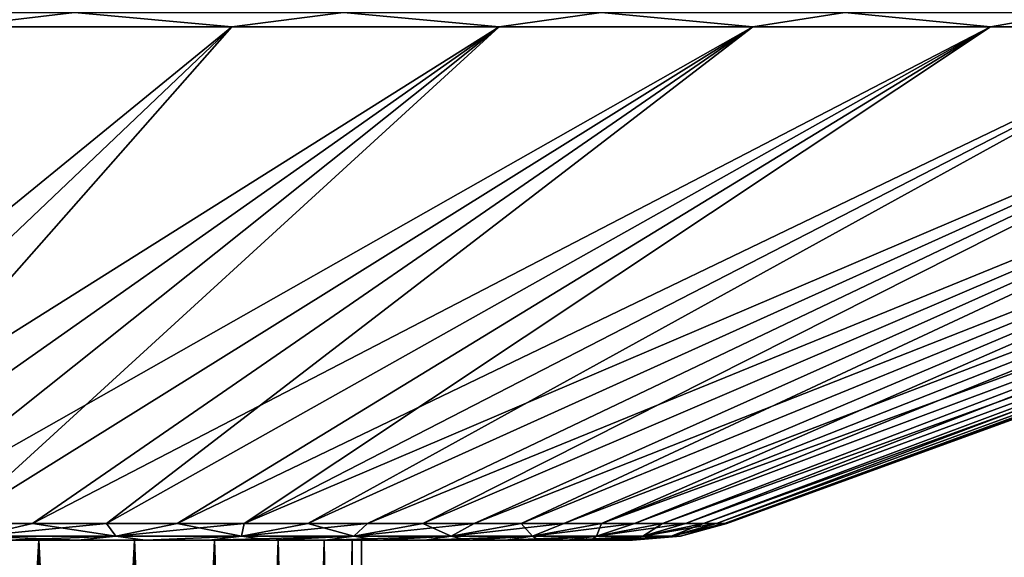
# Model space of a CAD drawing. Header units: metres. Extents: x -92 to 264, y -100 to 50.
# Tile 294 of 656: x 69.54 to 79.52, y 38.63 to 44.08. Entities that reach past the tile are written whole.
import ezdxf

# ---------------------------------------------------------------- set-up
doc = ezdxf.new("R2010")
doc.units = ezdxf.units.M
doc.layers.add('solid_21062050_01', color=7, linetype='CONTINUOUS')

msp = doc.modelspace()

# ---------------------------------------------------------------- linework, layer by layer
at = {"layer": 'solid_21062050_01'}
for points in [[(70.09269, 44.152405, 29.160908), (67.27507, 44.152405, 29.988237), (68.865929, 44.00507, 29.226978)], [(67.27507, 44.152405, -29.988237), (70.09269, 44.152405, -29.160908), (68.865913, 44.00507, -29.226982)], [(70.09269, 44.152405, -29.160908), (71.687973, 44.00507, -28.217234), (68.865913, 44.00507, -29.226982)], [(70.09269, 44.152405, 29.160908), (68.865929, 44.00507, 29.226978), (71.687988, 44.00507, 28.217226)], [(72.818909, 44.152405, 28.069494), (70.09269, 44.152405, 29.160908), (71.687988, 44.00507, 28.217226)], [(70.09269, 44.152405, -29.160908), (72.818909, 44.152405, -28.069494), (71.687973, 44.00507, -28.217234)], [(72.818909, 44.152405, -28.069494), (74.397461, 44.00507, -26.93574), (71.687973, 44.00507, -28.217234)], [(72.818909, 44.152405, 28.069494), (71.687988, 44.00507, 28.217226), (74.397476, 44.00507, 26.93573)], [(75.429039, 44.152405, 26.723879), (72.818909, 44.152405, 28.069494), (74.397476, 44.00507, 26.93573)], [(72.818909, 44.152405, -28.069494), (75.429039, 44.152405, -26.723879), (74.397461, 44.00507, -26.93574)], [(75.429039, 44.152405, -26.723879), (76.968307, 44.00507, -25.394833), (74.397461, 44.00507, -26.93574)], [(75.429039, 44.152405, 26.723879), (74.397476, 44.00507, 26.93573), (76.968323, 44.00507, 25.394823)], [(77.899445, 44.152405, 25.136248), (75.429039, 44.152405, 26.723879), (76.968323, 44.00507, 25.394823)], [(75.429039, 44.152405, -26.723879), (77.899445, 44.152405, -25.136248), (76.968307, 44.00507, -25.394833)], [(77.899445, 44.152405, -25.136248), (79.375732, 44.00507, -23.609362), (76.968307, 44.00507, -25.394833)], [(77.899445, 44.152405, 25.136248), (76.968323, 44.00507, 25.394823), (79.375748, 44.00507, 23.60935)], [(80.207741, 44.152405, 23.320978), (77.899445, 44.152405, 25.136248), (79.375748, 44.00507, 23.60935)], [(77.899445, 44.152405, -25.136248), (80.207741, 44.152405, -23.320978), (79.375732, 44.00507, -23.609362)], [(80.207741, 44.152405, -23.320978), (81.596558, 44.00507, -21.596521), (79.375732, 44.00507, -23.609362)], [(80.207741, 44.152405, 23.320978), (79.375748, 44.00507, 23.60935), (81.596565, 44.00507, 21.59651)], [(71.687973, 44.00507, -28.217234), (66.392807, 38.968861, -15.433643), (65.51738, 38.968861, -15.76781)], [(68.865913, 44.00507, -29.226982), (71.687973, 44.00507, -28.217234), (65.51738, 38.968861, -15.76781)], [(74.397461, 44.00507, -26.93574), (67.248123, 38.968861, -15.050917), (66.392807, 38.968861, -15.433643)], [(71.687973, 44.00507, -28.217234), (74.397461, 44.00507, -26.93574), (66.392807, 38.968861, -15.433643)], [(71.687988, 44.00507, 28.217226), (66.392815, 38.968861, 15.43364), (67.248131, 38.968861, 15.050912)], [(71.687988, 44.00507, 28.217226), (68.865929, 44.00507, 29.226978), (66.392815, 38.968861, 15.43364)], [(74.397461, 44.00507, -26.93574), (68.080627, 38.968861, -14.620833), (67.248123, 38.968861, -15.050917)], [(74.397476, 44.00507, 26.93573), (67.248131, 38.968861, 15.050912), (68.080635, 38.968861, 14.620829)], [(74.397476, 44.00507, 26.93573), (71.687988, 44.00507, 28.217226), (67.248131, 38.968861, 15.050912)], [(76.968307, 44.00507, -25.394833), (68.887711, 38.968861, -14.144748), (68.080627, 38.968861, -14.620833)], [(74.397461, 44.00507, -26.93574), (76.968307, 44.00507, -25.394833), (68.080627, 38.968861, -14.620833)], [(74.397476, 44.00507, 26.93573), (68.080635, 38.968861, 14.620829), (68.887718, 38.968861, 14.144743)], [(76.968307, 44.00507, -25.394833), (69.666832, 38.968861, -13.624158), (68.887711, 38.968861, -14.144748)], [(76.968323, 44.00507, 25.394823), (68.887718, 38.968861, 14.144743), (69.66684, 38.968861, 13.624152)], [(76.968323, 44.00507, 25.394823), (74.397476, 44.00507, 26.93573), (68.887718, 38.968861, 14.144743)], [(79.375732, 44.00507, -23.609362), (70.415535, 38.968861, -13.060701), (69.666832, 38.968861, -13.624158)], [(76.968307, 44.00507, -25.394833), (79.375732, 44.00507, -23.609362), (69.666832, 38.968861, -13.624158)], [(76.968323, 44.00507, 25.394823), (69.66684, 38.968861, 13.624152), (70.415543, 38.968861, 13.060696)], [(79.375732, 44.00507, -23.609362), (71.13147, 38.968861, -12.456152), (70.415535, 38.968861, -13.060701)], [(79.375748, 44.00507, 23.60935), (70.415543, 38.968861, 13.060696), (71.131477, 38.968861, 12.456145)], [(79.375748, 44.00507, 23.60935), (76.968323, 44.00507, 25.394823), (70.415543, 38.968861, 13.060696)], [(81.596558, 44.00507, -21.596521), (71.812378, 38.968861, -11.812411), (71.13147, 38.968861, -12.456152)], [(79.375732, 44.00507, -23.609362), (81.596558, 44.00507, -21.596521), (71.13147, 38.968861, -12.456152)], [(79.375748, 44.00507, 23.60935), (71.131477, 38.968861, 12.456145), (71.812386, 38.968861, 11.812405)], [(83.609398, 44.00507, -19.37569), (72.456116, 38.968861, -11.131506), (71.812378, 38.968861, -11.812411)], [(81.596558, 44.00507, -21.596521), (83.609398, 44.00507, -19.37569), (71.812378, 38.968861, -11.812411)], [(81.596565, 44.00507, 21.59651), (71.812386, 38.968861, 11.812405), (72.456123, 38.968861, 11.131498)], [(81.596565, 44.00507, 21.59651), (79.375748, 44.00507, 23.60935), (71.812386, 38.968861, 11.812405)], [(83.609398, 44.00507, -19.37569), (73.060669, 38.968861, -10.415577), (72.456116, 38.968861, -11.131506)], [(83.609406, 44.00507, 19.375677), (72.456123, 38.968861, 11.131498), (73.060677, 38.968861, 10.415568)], [(83.609406, 44.00507, 19.375677), (81.596565, 44.00507, 21.59651), (72.456123, 38.968861, 11.131498)], [(85.394867, 44.00507, -16.96826), (73.62413, 38.968861, -9.666877), (73.060669, 38.968861, -10.415577)], [(83.609398, 44.00507, -19.37569), (85.394867, 44.00507, -16.96826), (73.060669, 38.968861, -10.415577)], [(83.609406, 44.00507, 19.375677), (73.060677, 38.968861, 10.415568), (73.62413, 38.968861, 9.666868)], [(85.394875, 44.00507, 16.968245), (73.62413, 38.968861, 9.666868), (74.144722, 38.968861, 8.887751)], [(85.394875, 44.00507, 16.968245), (83.609406, 44.00507, 19.375677), (73.62413, 38.968861, 9.666868)], [(85.394867, 44.00507, -16.96826), (74.144722, 38.968861, -8.887758), (73.62413, 38.968861, -9.666877)], [(85.394875, 44.00507, 16.968245), (74.144722, 38.968861, 8.887751), (74.620811, 38.968861, 8.080667)], [(86.93576, 44.00507, -14.397422), (74.620811, 38.968861, -8.080674), (74.144722, 38.968861, -8.887758)], [(85.394867, 44.00507, -16.96826), (86.93576, 44.00507, -14.397422), (74.144722, 38.968861, -8.887758)], [(86.935768, 44.00507, 14.397407), (74.620811, 38.968861, 8.080667), (75.050896, 38.968861, 7.248156)], [(86.935768, 44.00507, 14.397407), (85.394875, 44.00507, 16.968245), (74.620811, 38.968861, 8.080667)], [(86.93576, 44.00507, -14.397422), (75.050896, 38.968861, -7.248162), (74.620811, 38.968861, -8.080674)], [(86.935768, 44.00507, 14.397407), (75.050896, 38.968861, 7.248156), (75.433632, 38.968861, 6.392836)], [(88.217255, 44.00507, -11.687927), (75.433632, 38.968861, -6.392842), (75.050896, 38.968861, -7.248162)], [(86.93576, 44.00507, -14.397422), (88.217255, 44.00507, -11.687927), (75.050896, 38.968861, -7.248162)], [(88.217255, 44.00507, 11.687913), (75.433632, 38.968861, 6.392836), (75.767807, 38.968861, 5.517397)], [(88.217255, 44.00507, 11.687913), (86.935768, 44.00507, 14.397407), (75.433632, 38.968861, 6.392836)], [(89.226997, 44.00507, -8.865859), (75.767799, 38.968861, -5.517406), (75.433632, 38.968861, -6.392842)], [(88.217255, 44.00507, -11.687927), (89.226997, 44.00507, -8.865859), (75.433632, 38.968861, -6.392842)], [(89.226997, 44.00507, -8.865859), (76.052361, 38.968861, -4.624607), (75.767799, 38.968861, -5.517406)], [(89.227005, 44.00507, 8.865842), (75.767807, 38.968861, 5.517397), (76.052368, 38.968861, 4.624596)], [(89.227005, 44.00507, 8.865842), (88.217255, 44.00507, 11.687913), (75.767807, 38.968861, 5.517397)], [(89.955276, 44.00507, -5.958401), (76.286415, 38.968861, -3.717257), (76.052361, 38.968861, -4.624607)], [(89.226997, 44.00507, -8.865859), (89.955276, 44.00507, -5.958401), (76.052361, 38.968861, -4.624607)], [(89.227005, 44.00507, 8.865842), (76.052368, 38.968861, 4.624596), (76.286415, 38.968861, 3.717243)], [(89.955276, 44.00507, 5.958378), (76.286415, 38.968861, 3.717243), (76.469231, 38.968861, 2.798196)], [(89.955276, 44.00507, 5.958378), (89.227005, 44.00507, 8.865842), (76.286415, 38.968861, 3.717243)], [(89.955276, 44.00507, -5.958401), (76.469223, 38.968861, -2.798213), (76.286415, 38.968861, -3.717257)], [(90.395058, 44.00507, -2.993584), (76.600212, 38.968861, -1.870371), (76.469223, 38.968861, -2.798213)], [(89.955276, 44.00507, -5.958401), (90.395058, 44.00507, -2.993584), (76.469223, 38.968861, -2.798213)], [(89.955276, 44.00507, 5.958378), (76.469231, 38.968861, 2.798196), (76.600212, 38.968861, 1.870354)], [(90.395058, 44.00507, 2.993562), (76.600212, 38.968861, 1.870354), (76.67897, 38.968861, 0.936642)], [(90.395058, 44.00507, 2.993562), (89.955276, 44.00507, 5.958378), (76.600212, 38.968861, 1.870354)], [(90.395058, 44.00507, -2.993584), (76.67897, 38.968861, -0.936653), (76.600212, 38.968861, -1.870371)], [(90.395058, 44.00507, 2.993562), (76.67897, 38.968861, 0.936642), (76.705246, 38.968861)], [(76.67897, 38.968861, -0.936653), (90.542114, 44.00507), (76.705246, 38.968861)], [(90.395058, 44.00507, -2.993584), (90.542114, 44.00507), (76.67897, 38.968861, -0.936653)], [(90.542114, 44.00507), (90.395058, 44.00507, 2.993562), (76.705246, 38.968861)], [(69.110199, 38.842537, -13.436543), (68.887711, 38.968861, -14.144748), (69.666832, 38.968861, -13.624158)], [(69.110199, 38.842537, 13.436543), (69.66684, 38.968861, 13.624152), (68.887718, 38.968861, 14.144743)], [(70.509544, 38.842537, 12.372792), (69.66684, 38.968861, 13.624152), (69.110199, 38.842537, 13.436543)], [(69.110199, 38.842537, -13.436543), (69.666832, 38.968861, -13.624158), (70.415535, 38.968861, -13.060701)], [(69.110199, 38.842537, -13.436543), (70.415535, 38.968861, -13.060701), (70.509544, 38.842537, -12.372792)], [(70.509544, 38.842537, 12.372792), (70.415543, 38.968861, 13.060696), (69.66684, 38.968861, 13.624152)], [(70.509544, 38.842537, -12.372792), (70.415535, 38.968861, -13.060701), (71.13147, 38.968861, -12.456152)], [(70.509544, 38.842537, 12.372792), (71.131477, 38.968861, 12.456145), (70.415543, 38.968861, 13.060696)], [(71.785667, 38.842537, 11.16398), (71.131477, 38.968861, 12.456145), (70.509544, 38.842537, 12.372792)], [(70.509544, 38.842537, -12.372792), (71.13147, 38.968861, -12.456152), (71.812378, 38.968861, -11.812411)], [(70.509544, 38.842537, -12.372792), (71.812378, 38.968861, -11.812411), (71.785667, 38.842537, -11.16398)], [(71.785667, 38.842537, 11.16398), (71.812386, 38.968861, 11.812405), (71.131477, 38.968861, 12.456145)], [(71.785667, 38.842537, 11.16398), (72.456123, 38.968861, 11.131498), (71.812386, 38.968861, 11.812405)], [(72.923622, 38.842537, 9.824282), (72.456123, 38.968861, 11.131498), (71.785667, 38.842537, 11.16398)], [(71.785667, 38.842537, -11.16398), (71.812378, 38.968861, -11.812411), (72.456116, 38.968861, -11.131506)], [(71.785667, 38.842537, -11.16398), (72.456116, 38.968861, -11.131506), (73.060669, 38.968861, -10.415577)], [(71.785667, 38.842537, -11.16398), (73.060669, 38.968861, -10.415577), (72.923622, 38.842537, -9.824282)], [(72.923622, 38.842537, 9.824282), (73.060677, 38.968861, 10.415568), (72.456123, 38.968861, 11.131498)], [(72.923622, 38.842537, 9.824282), (73.62413, 38.968861, 9.666868), (73.060677, 38.968861, 10.415568)], [(73.910057, 38.842537, 8.369402), (73.62413, 38.968861, 9.666868), (72.923622, 38.842537, 9.824282)], [(72.923622, 38.842537, -9.824282), (73.060669, 38.968861, -10.415577), (73.62413, 38.968861, -9.666877)], [(72.923622, 38.842537, -9.824282), (73.62413, 38.968861, -9.666877), (74.144722, 38.968861, -8.887758)], [(72.923622, 38.842537, -9.824282), (74.144722, 38.968861, -8.887758), (73.910057, 38.842537, -8.369402)], [(73.910057, 38.842537, 8.369402), (74.144722, 38.968861, 8.887751), (73.62413, 38.968861, 9.666868)], [(73.910057, 38.842537, 8.369402), (74.620811, 38.968861, 8.080667), (74.144722, 38.968861, 8.887751)], [(74.733406, 38.842537, 6.816399), (74.620811, 38.968861, 8.080667), (73.910057, 38.842537, 8.369402)], [(73.910057, 38.842537, -8.369402), (74.144722, 38.968861, -8.887758), (74.620811, 38.968861, -8.080674)], [(73.910057, 38.842537, -8.369402), (74.620811, 38.968861, -8.080674), (75.050896, 38.968861, -7.248162)], [(73.910057, 38.842537, -8.369402), (75.050896, 38.968861, -7.248162), (74.733406, 38.842537, -6.816399)], [(74.733406, 38.842537, 6.816399), (75.050896, 38.968861, 7.248156), (74.620811, 38.968861, 8.080667)], [(74.733406, 38.842537, 6.816399), (75.433632, 38.968861, 6.392836), (75.050896, 38.968861, 7.248156)], [(75.384018, 38.842537, 5.183479), (75.433632, 38.968861, 6.392836), (74.733406, 38.842537, 6.816399)], [(74.733406, 38.842537, -6.816399), (75.050896, 38.968861, -7.248162), (75.433632, 38.968861, -6.392842)], [(74.733406, 38.842537, -6.816399), (75.433632, 38.968861, -6.392842), (75.767799, 38.968861, -5.517406)], [(74.733406, 38.842537, -6.816399), (75.767799, 38.968861, -5.517406), (75.384018, 38.842537, -5.183479)], [(75.384018, 38.842537, 5.183479), (76.052368, 38.968861, 4.624596), (75.767807, 38.968861, 5.517397)], [(75.854271, 38.842537, 3.489789), (76.052368, 38.968861, 4.624596), (75.384018, 38.842537, 5.183479)], [(75.384018, 38.842537, 5.183479), (75.767807, 38.968861, 5.517397), (75.433632, 38.968861, 6.392836)], [(75.384018, 38.842537, -5.183479), (75.767799, 38.968861, -5.517406), (76.052361, 38.968861, -4.624607)], [(75.384018, 38.842537, -5.183479), (76.052361, 38.968861, -4.624607), (76.286415, 38.968861, -3.717257)], [(75.384018, 38.842537, -5.183479), (76.286415, 38.968861, -3.717257), (75.854271, 38.842537, -3.489789)], [(75.854271, 38.842537, 3.489789), (76.469231, 38.968861, 2.798196), (76.286415, 38.968861, 3.717243)], [(76.138641, 38.842537, 1.755183), (76.469231, 38.968861, 2.798196), (75.854271, 38.842537, 3.489789)], [(75.854271, 38.842537, 3.489789), (76.286415, 38.968861, 3.717243), (76.052368, 38.968861, 4.624596)], [(75.854271, 38.842537, -3.489789), (76.286415, 38.968861, -3.717257), (76.469223, 38.968861, -2.798213)], [(75.854271, 38.842537, -3.489789), (76.469223, 38.968861, -2.798213), (76.600212, 38.968861, -1.870371)], [(75.854271, 38.842537, -3.489789), (76.600212, 38.968861, -1.870371), (76.138641, 38.842537, -1.755183)], [(76.138641, 38.842537, -1.755183), (76.67897, 38.968861, -0.936653), (76.705246, 38.968861)], [(76.138641, 38.842537, -1.755183), (76.705246, 38.968861), (76.23381, 38.842537)], [(76.138641, 38.842537, 1.755183), (76.67897, 38.968861, 0.936642), (76.600212, 38.968861, 1.870354)], [(76.138641, 38.842537, 1.755183), (76.23381, 38.842537), (76.67897, 38.968861, 0.936642)], [(76.138641, 38.842537, 1.755183), (76.600212, 38.968861, 1.870354), (76.469231, 38.968861, 2.798196)], [(76.138641, 38.842537, -1.755183), (76.600212, 38.968861, -1.870371), (76.67897, 38.968861, -0.936653)], [(76.23381, 38.842537), (76.705246, 38.968861), (76.67897, 38.968861, 0.936642)], [(69.110199, 38.842537, -13.436543), (70.509544, 38.842537, -12.372792), (69.405663, 38.799999, -12.630127)], [(69.110199, 38.842537, 13.436543), (69.405739, 38.799999, 12.630069), (70.12455, 38.799999, 12.061513)], [(70.509544, 38.842537, 12.372792), (69.110199, 38.842537, 13.436543), (70.12455, 38.799999, 12.061513)], [(70.509544, 38.842537, -12.372792), (70.124474, 38.799999, -12.061576), (69.405663, 38.799999, -12.630127)], [(70.509544, 38.842537, -12.372792), (70.808815, 38.799999, -11.452323), (70.124474, 38.799999, -12.061576)], [(70.509544, 38.842537, 12.372792), (70.12455, 38.799999, 12.061513), (70.808891, 38.799999, 11.452256)], [(70.509544, 38.842537, -12.372792), (71.785667, 38.842537, -11.16398), (70.808815, 38.799999, -11.452323)], [(71.785667, 38.842537, 11.16398), (70.509544, 38.842537, 12.372792), (70.808891, 38.799999, 11.452256)], [(71.785667, 38.842537, -11.16398), (71.456467, 38.799999, -10.804429), (70.808815, 38.799999, -11.452323)], [(71.785667, 38.842537, 11.16398), (70.808891, 38.799999, 11.452256), (71.456535, 38.799999, 10.804358)], [(72.923622, 38.842537, -9.824282), (72.065422, 38.799999, -10.119895), (71.456467, 38.799999, -10.804429)], [(71.785667, 38.842537, -11.16398), (72.923622, 38.842537, -9.824282), (71.456467, 38.799999, -10.804429)], [(71.785667, 38.842537, 11.16398), (71.456535, 38.799999, 10.804358), (72.065483, 38.799999, 10.11982)], [(72.923622, 38.842537, 9.824282), (71.785667, 38.842537, 11.16398), (72.065483, 38.799999, 10.11982)], [(72.923622, 38.842537, -9.824282), (72.633667, 38.799999, -9.400904), (72.065422, 38.799999, -10.119895)], [(72.923622, 38.842537, 9.824282), (72.065483, 38.799999, 10.11982), (72.633728, 38.799999, 9.400824)], [(73.910057, 38.842537, -8.369402), (73.159027, 38.799999, -8.650211), (72.633667, 38.799999, -9.400904)], [(72.923622, 38.842537, -9.824282), (73.910057, 38.842537, -8.369402), (72.633667, 38.799999, -9.400904)], [(72.923622, 38.842537, 9.824282), (72.633728, 38.799999, 9.400824), (73.159088, 38.799999, 8.650126)], [(73.910057, 38.842537, 8.369402), (72.923622, 38.842537, 9.824282), (73.159088, 38.799999, 8.650126)], [(73.910057, 38.842537, -8.369402), (73.639816, 38.799999, -7.870306), (73.159027, 38.799999, -8.650211)], [(73.910057, 38.842537, 8.369402), (73.159088, 38.799999, 8.650126), (73.639862, 38.799999, 7.87022)], [(74.733406, 38.842537, -6.816399), (74.074478, 38.799999, -7.063687), (73.639816, 38.799999, -7.870306)], [(73.910057, 38.842537, -8.369402), (74.733406, 38.842537, -6.816399), (73.639816, 38.799999, -7.870306)], [(73.910057, 38.842537, 8.369402), (73.639862, 38.799999, 7.87022), (74.074524, 38.799999, 7.063601)], [(74.733406, 38.842537, 6.816399), (73.910057, 38.842537, 8.369402), (74.074524, 38.799999, 7.063601)], [(74.733406, 38.842537, -6.816399), (74.461441, 38.799999, -6.233245), (74.074478, 38.799999, -7.063687)], [(74.733406, 38.842537, 6.816399), (74.074524, 38.799999, 7.063601), (74.461472, 38.799999, 6.233163)], [(75.384018, 38.842537, -5.183479), (74.799339, 38.799999, -5.382014), (74.461441, 38.799999, -6.233245)], [(74.733406, 38.842537, -6.816399), (75.384018, 38.842537, -5.183479), (74.461441, 38.799999, -6.233245)], [(74.733406, 38.842537, 6.816399), (74.461472, 38.799999, 6.233163), (74.79937, 38.799999, 5.38193)], [(75.384018, 38.842537, 5.183479), (74.733406, 38.842537, 6.816399), (74.79937, 38.799999, 5.38193)], [(75.384018, 38.842537, -5.183479), (75.087265, 38.799999, -4.512281), (74.799339, 38.799999, -5.382014)], [(75.384018, 38.842537, 5.183479), (74.79937, 38.799999, 5.38193), (75.087288, 38.799999, 4.512191)], [(75.854271, 38.842537, -3.489789), (75.324318, 38.799999, -3.626554), (75.087265, 38.799999, -4.512281)], [(75.384018, 38.842537, -5.183479), (75.854271, 38.842537, -3.489789), (75.087265, 38.799999, -4.512281)], [(75.384018, 38.842537, 5.183479), (75.087288, 38.799999, 4.512191), (75.324341, 38.799999, 3.626456)], [(75.854271, 38.842537, -3.489789), (75.509445, 38.799999, -2.728224), (75.324318, 38.799999, -3.626554)], [(75.854271, 38.842537, 3.489789), (75.324341, 38.799999, 3.626456), (75.50946, 38.799999, 2.728128)], [(75.854271, 38.842537, 3.489789), (75.384018, 38.842537, 5.183479), (75.324341, 38.799999, 3.626456)], [(76.138641, 38.842537, -1.755183), (75.641815, 38.799999, -1.821879), (75.509445, 38.799999, -2.728224)], [(75.854271, 38.842537, -3.489789), (76.138641, 38.842537, -1.755183), (75.509445, 38.799999, -2.728224)], [(75.854271, 38.842537, 3.489789), (75.50946, 38.799999, 2.728128), (75.641823, 38.799999, 1.821799)], [(76.138641, 38.842537, -1.755183), (75.72123, 38.799999, -0.911483), (75.641815, 38.799999, -1.821879)], [(76.138641, 38.842537, 1.755183), (75.641823, 38.799999, 1.821799), (75.72123, 38.799999, 0.911434)], [(76.138641, 38.842537, 1.755183), (75.854271, 38.842537, 3.489789), (75.641823, 38.799999, 1.821799)], [(76.23381, 38.842537), (75.747589, 38.799999), (75.72123, 38.799999, -0.911483)], [(76.138641, 38.842537, 1.755183), (75.72123, 38.799999, 0.911434), (75.747589, 38.799999)], [(76.138641, 38.842537, -1.755183), (76.23381, 38.842537), (75.72123, 38.799999, -0.911483)], [(76.138641, 38.842537, 1.755183), (75.747589, 38.799999), (76.23381, 38.842537)], [(70.124474, 38.799999, -12.061576), (64.609795, 38.799999, -12.155223), (63.111176, 38.799999, -12.622225)], [(69.405663, 38.799999, -12.630127), (70.124474, 38.799999, -12.061576), (63.111176, 38.799999, -12.622225)], [(70.124474, 38.799999, -12.061576), (66.041496, 38.799999, -11.510874), (64.609795, 38.799999, -12.155223)], [(70.12455, 38.799999, 12.061513), (64.609795, 38.799999, 12.155223), (66.041496, 38.799999, 11.510874)], [(70.12455, 38.799999, 12.061513), (69.405739, 38.799999, 12.630069), (64.609795, 38.799999, 12.155223)], [(71.456467, 38.799999, -10.804429), (67.38475, 38.799999, -10.698839), (66.041496, 38.799999, -11.510874)], [(70.808815, 38.799999, -11.452323), (71.456467, 38.799999, -10.804429), (66.041496, 38.799999, -11.510874)], [(70.124474, 38.799999, -12.061576), (70.808815, 38.799999, -11.452323), (66.041496, 38.799999, -11.510874)], [(70.808891, 38.799999, 11.452256), (66.041496, 38.799999, 11.510874), (67.38475, 38.799999, 10.698839)], [(70.808891, 38.799999, 11.452256), (70.12455, 38.799999, 12.061513), (66.041496, 38.799999, 11.510874)], [(72.065422, 38.799999, -10.119895), (68.620674, 38.799999, -9.730556), (67.38475, 38.799999, -10.698839)], [(71.456467, 38.799999, -10.804429), (72.065422, 38.799999, -10.119895), (67.38475, 38.799999, -10.698839)], [(72.065483, 38.799999, 10.11982), (67.38475, 38.799999, 10.698839), (68.620674, 38.799999, 9.730556)], [(71.456535, 38.799999, 10.804358), (70.808891, 38.799999, 11.452256), (67.38475, 38.799999, 10.698839)], [(72.065483, 38.799999, 10.11982), (71.456535, 38.799999, 10.804358), (67.38475, 38.799999, 10.698839)], [(69.73056, 38.799999, -8.620677), (69.730629, 19.5, -8.620608), (68.620583, 19.5, -9.730649)], [(68.620674, 38.799999, -9.730556), (69.73056, 38.799999, -8.620677), (68.620583, 19.5, -9.730649)], [(68.620674, 38.799999, 9.730556), (68.620583, 19.5, 9.730649), (69.730629, 19.5, 8.620608)], [(73.159027, 38.799999, -8.650211), (69.73056, 38.799999, -8.620677), (68.620674, 38.799999, -9.730556)], [(72.633667, 38.799999, -9.400904), (73.159027, 38.799999, -8.650211), (68.620674, 38.799999, -9.730556)], [(72.065422, 38.799999, -10.119895), (72.633667, 38.799999, -9.400904), (68.620674, 38.799999, -9.730556)], [(69.73056, 38.799999, 8.620677), (68.620674, 38.799999, 9.730556), (69.730629, 19.5, 8.620608)], [(72.633728, 38.799999, 9.400824), (68.620674, 38.799999, 9.730556), (69.73056, 38.799999, 8.620677)], [(72.633728, 38.799999, 9.400824), (72.065483, 38.799999, 10.11982), (68.620674, 38.799999, 9.730556)], [(69.73056, 38.799999, -8.620677), (70.698837, 38.799999, -7.384753), (69.730629, 19.5, -8.620608)], [(73.639816, 38.799999, -7.870306), (70.698837, 38.799999, -7.384753), (69.73056, 38.799999, -8.620677)], [(73.159027, 38.799999, -8.650211), (73.639816, 38.799999, -7.870306), (69.73056, 38.799999, -8.620677)], [(69.73056, 38.799999, 8.620677), (69.730629, 19.5, 8.620608), (70.698776, 19.5, 7.384859)], [(70.698837, 38.799999, 7.384753), (69.73056, 38.799999, 8.620677), (70.698776, 19.5, 7.384859)], [(73.639862, 38.799999, 7.87022), (69.73056, 38.799999, 8.620677), (70.698837, 38.799999, 7.384753)], [(73.159088, 38.799999, 8.650126), (72.633728, 38.799999, 9.400824), (69.73056, 38.799999, 8.620677)], [(73.639862, 38.799999, 7.87022), (73.159088, 38.799999, 8.650126), (69.73056, 38.799999, 8.620677)], [(70.698837, 38.799999, -7.384753), (70.698776, 19.5, -7.384859), (69.730629, 19.5, -8.620608)], [(71.510872, 38.799999, -6.041497), (71.510918, 19.5, -6.041416), (70.698776, 19.5, -7.384859)], [(70.698837, 38.799999, -7.384753), (71.510872, 38.799999, -6.041497), (70.698776, 19.5, -7.384859)], [(70.698837, 38.799999, 7.384753), (70.698776, 19.5, 7.384859), (71.510918, 19.5, 6.041416)], [(74.461441, 38.799999, -6.233245), (71.510872, 38.799999, -6.041497), (70.698837, 38.799999, -7.384753)], [(74.074478, 38.799999, -7.063687), (74.461441, 38.799999, -6.233245), (70.698837, 38.799999, -7.384753)], [(73.639816, 38.799999, -7.870306), (74.074478, 38.799999, -7.063687), (70.698837, 38.799999, -7.384753)], [(71.510872, 38.799999, 6.041497), (70.698837, 38.799999, 7.384753), (71.510918, 19.5, 6.041416)], [(74.074524, 38.799999, 7.063601), (70.698837, 38.799999, 7.384753), (71.510872, 38.799999, 6.041497)], [(74.074524, 38.799999, 7.063601), (73.639862, 38.799999, 7.87022), (70.698837, 38.799999, 7.384753)], [(71.510872, 38.799999, -6.041497), (72.15522, 38.799999, -4.609797), (71.510918, 19.5, -6.041416)], [(74.799339, 38.799999, -5.382014), (72.15522, 38.799999, -4.609797), (71.510872, 38.799999, -6.041497)], [(74.461441, 38.799999, -6.233245), (74.799339, 38.799999, -5.382014), (71.510872, 38.799999, -6.041497)], [(71.510872, 38.799999, 6.041497), (71.510918, 19.5, 6.041416), (72.155205, 19.5, 4.609874)], [(72.15522, 38.799999, 4.609797), (71.510872, 38.799999, 6.041497), (72.155205, 19.5, 4.609874)], [(74.79937, 38.799999, 5.38193), (71.510872, 38.799999, 6.041497), (72.15522, 38.799999, 4.609797)], [(74.461472, 38.799999, 6.233163), (74.074524, 38.799999, 7.063601), (71.510872, 38.799999, 6.041497)], [(74.79937, 38.799999, 5.38193), (74.461472, 38.799999, 6.233163), (71.510872, 38.799999, 6.041497)], [(72.15522, 38.799999, -4.609797), (72.155205, 19.5, -4.609874), (71.510918, 19.5, -6.041416)], [(72.622223, 38.799999, -3.111175), (72.622238, 19.5, -3.111111), (72.155205, 19.5, -4.609874)], [(72.15522, 38.799999, -4.609797), (72.622223, 38.799999, -3.111175), (72.155205, 19.5, -4.609874)], [(72.15522, 38.799999, 4.609797), (72.155205, 19.5, 4.609874), (72.622238, 19.5, 3.111111)], [(75.324318, 38.799999, -3.626554), (72.622223, 38.799999, -3.111175), (72.15522, 38.799999, -4.609797)], [(75.087265, 38.799999, -4.512281), (75.324318, 38.799999, -3.626554), (72.15522, 38.799999, -4.609797)], [(74.799339, 38.799999, -5.382014), (75.087265, 38.799999, -4.512281), (72.15522, 38.799999, -4.609797)], [(72.622223, 38.799999, 3.111175), (72.15522, 38.799999, 4.609797), (72.622238, 19.5, 3.111111)], [(75.087288, 38.799999, 4.512191), (72.15522, 38.799999, 4.609797), (72.622223, 38.799999, 3.111175)], [(75.087288, 38.799999, 4.512191), (74.79937, 38.799999, 5.38193), (72.15522, 38.799999, 4.609797)], [(72.622223, 38.799999, -3.111175), (72.905205, 38.799999, -1.566952), (72.622238, 19.5, -3.111111)], [(75.641815, 38.799999, -1.821879), (72.905205, 38.799999, -1.566952), (72.622223, 38.799999, -3.111175)], [(75.509445, 38.799999, -2.728224), (75.641815, 38.799999, -1.821879), (72.622223, 38.799999, -3.111175)], [(75.324318, 38.799999, -3.626554), (75.509445, 38.799999, -2.728224), (72.622223, 38.799999, -3.111175)], [(72.622223, 38.799999, 3.111175), (72.622238, 19.5, 3.111111), (72.905212, 19.5, 1.56698)], [(72.905205, 38.799999, 1.566952), (72.622223, 38.799999, 3.111175), (72.905212, 19.5, 1.56698)], [(75.50946, 38.799999, 2.728128), (72.622223, 38.799999, 3.111175), (72.905205, 38.799999, 1.566952)], [(75.324341, 38.799999, 3.626456), (75.087288, 38.799999, 4.512191), (72.622223, 38.799999, 3.111175)], [(75.50946, 38.799999, 2.728128), (75.324341, 38.799999, 3.626456), (72.622223, 38.799999, 3.111175)], [(72.905205, 38.799999, -1.566952), (72.905212, 19.5, -1.56698), (72.622238, 19.5, -3.111111)], [(72.905205, 38.799999, -1.566952), (73, 38.799999), (72.905212, 19.5, -1.56698)], [(72.905205, 38.799999, 1.566952), (73, 19.5), (73, 38.799999)], [(72.905205, 38.799999, 1.566952), (72.905212, 19.5, 1.56698), (73, 19.5)], [(75.747589, 38.799999), (73, 38.799999), (72.905205, 38.799999, -1.566952)], [(75.72123, 38.799999, 0.911434), (72.905205, 38.799999, 1.566952), (73, 38.799999)], [(75.72123, 38.799999, -0.911483), (75.747589, 38.799999), (72.905205, 38.799999, -1.566952)], [(75.641815, 38.799999, -1.821879), (75.72123, 38.799999, -0.911483), (72.905205, 38.799999, -1.566952)], [(75.641823, 38.799999, 1.821799), (75.50946, 38.799999, 2.728128), (72.905205, 38.799999, 1.566952)], [(75.72123, 38.799999, 0.911434), (75.641823, 38.799999, 1.821799), (72.905205, 38.799999, 1.566952)], [(73, 38.799999), (73, 19.5), (72.905212, 19.5, -1.56698)], [(75.72123, 38.799999, 0.911434), (73, 38.799999), (75.747589, 38.799999)]]:
    msp.add_3dface(points, dxfattribs=at)

doc.saveas('drawing.dxf')
